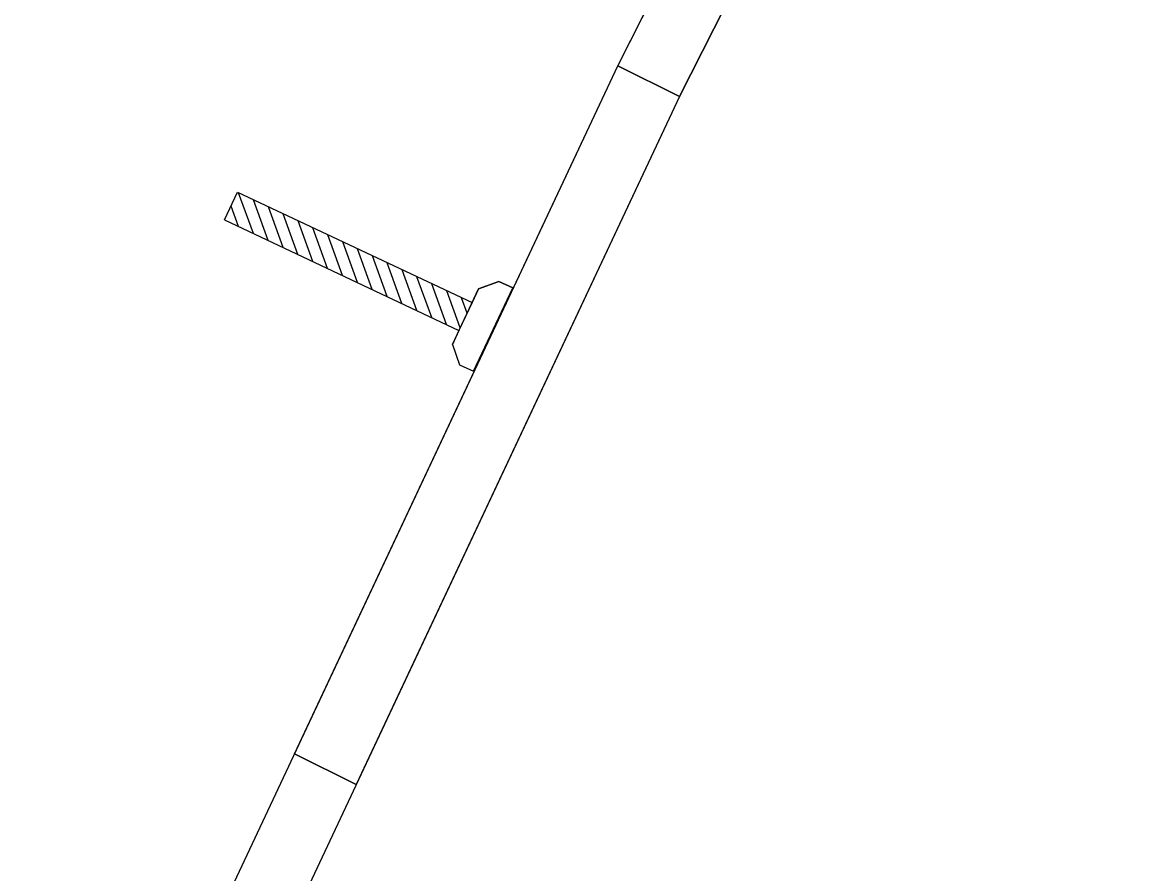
# Model space of a CAD drawing. Extents: x 14104283 to 14128447, y 8633203 to 8671666.
# Drawn here: x 14117481.7 to 14117535.2, y 8667358.4 to 8667399.6 of the extents above; entities that cross this region are included whole.
import ezdxf

# ---------------------------------------------------------------- set-up
doc = ezdxf.new("R2010")
doc.units = 0
for name, color, linetype in [('Cell', 7, 'Continuous'), ('Default', 7, 'Continuous'), ('dsnStgShadingPrevPav', 7, 'Continuous'), ('TC_SubstrataExistingPavement', 7, 'Continuous'), ('Terrain', 7, 'Continuous')]:
    doc.layers.add(name, color=color, linetype=linetype)

msp = doc.modelspace()

# ---------------------------------------------------------------- linework, layer by layer
at = {"layer": 'Cell'}
for p, q in [((14117491.526, 8667390.051), (14117492.159, 8667391.395)), ((14117492.159, 8667391.395), (14117503.49, 8667386.055)), ((14117492.919, 8667389.395), (14117492.208, 8667391.371)), ((14117492.2, 8667389.733), (14117491.844, 8667390.726)), ((14117493.637, 8667389.056), (14117492.927, 8667391.033)), ((14117494.355, 8667388.718), (14117493.645, 8667390.694)), ((14117491.526, 8667390.051), (14117502.857, 8667384.711)), ((14117495.074, 8667388.379), (14117494.363, 8667390.356)), ((14117495.792, 8667388.041), (14117495.082, 8667390.017)), ((14117496.51, 8667387.702), (14117495.8, 8667389.679)), ((14117497.229, 8667387.364), (14117496.518, 8667389.34)), ((14117497.947, 8667387.025), (14117497.237, 8667389.002)), ((14117498.665, 8667386.687), (14117497.955, 8667388.663)), ((14117499.384, 8667386.348), (14117498.674, 8667388.324)), ((14117500.102, 8667386.009), (14117499.392, 8667387.986)), ((14117500.821, 8667385.671), (14117500.11, 8667387.647)), ((14117501.539, 8667385.332), (14117500.829, 8667387.309)), ((14117502.257, 8667384.994), (14117501.547, 8667386.97)), ((14117504.79, 8667387.084), (14117503.807, 8667386.726)), ((14117503.807, 8667386.726), (14117504.79, 8667387.084)), ((14117505.456, 8667386.77), (14117504.79, 8667387.084)), ((14117504.79, 8667387.084), (14117505.456, 8667386.77)), ((14117502.913, 8667384.83), (14117502.265, 8667386.632)), ((14117502.54, 8667384.039), (14117503.807, 8667386.726)), ((14117503.251, 8667385.548), (14117502.984, 8667386.293)), ((14117503.807, 8667386.726), (14117503.49, 8667386.055)), ((14117503.557, 8667382.74), (14117505.456, 8667386.77)), ((14117503.557, 8667382.74), (14117505.456, 8667386.77)), ((14117503.49, 8667386.055), (14117502.857, 8667384.711)), ((14117502.857, 8667384.711), (14117502.54, 8667384.039)), ((14117502.54, 8667384.039), (14117502.89, 8667383.054)), ((14117502.54, 8667384.039), (14117502.89, 8667383.054)), ((14117502.89, 8667383.054), (14117503.557, 8667382.74)), ((14117502.89, 8667383.054), (14117503.557, 8667382.74))]:
    msp.add_line(p, q, dxfattribs=at)
at = {"layer": 'Default'}
msp.add_lwpolyline([(14117510.53, 8667397.502), (14117510.53, 8667397.502), (14117532.252, 8667440.377), (14117535.241, 8667438.899), (14117523.469, 8667415.665), (14117513.518, 8667396.025), (14117513.518, 8667396.025)], close=True, dxfattribs=at)
at = {"layer": 'dsnStgShadingPrevPav'}
msp.add_lwpolyline([(14117494.901, 8667364.234), (14117510.53, 8667397.502), (14117513.518, 8667396.025), (14117497.889, 8667362.756)], close=True, dxfattribs=at)
at = {"layer": 'TC_SubstrataExistingPavement'}
msp.add_line((14117494.901, 8667364.234), (14117497.889, 8667362.756), dxfattribs=at)
for points in [[(14117513.518, 8667396.025), (14117523.469, 8667415.665), (14117535.241, 8667438.899)], [(14117510.53, 8667397.502), (14117513.518, 8667396.025), (14117457.062, 8667275.849), (14117454.074, 8667277.326)]]:
    msp.add_lwpolyline(points, dxfattribs=at)
at = {"layer": 'Terrain'}
msp.add_line((14117454.074, 8667277.326), (14117510.53, 8667397.502), dxfattribs=at)
msp.add_lwpolyline([(14117510.53, 8667397.502), (14117520.481, 8667417.143), (14117532.252, 8667440.377)], dxfattribs=at)

doc.saveas('drawing.dxf')
